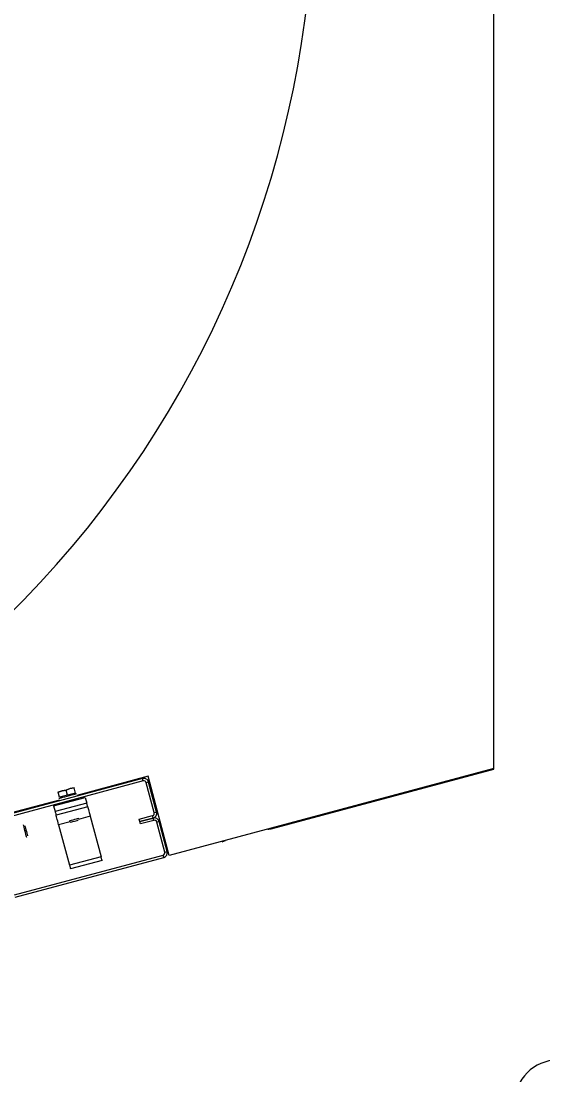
# Model space of a CAD drawing. Extents: x -264205 to -263659, y -1242401 to -1241986.
# Drawn here: x -263794.654 to -263794.35, y -1242123.417 to -1242122.804 of the extents above; entities that cross this region are included whole.
import ezdxf

# ---------------------------------------------------------------- set-up
doc = ezdxf.new("R2010")
doc.units = 0
doc.layers.add('SITUACIA_DSP_2D', color=7, linetype='Continuous')

msp = doc.modelspace()

# ---------------------------------------------------------------- linework, layer by layer
at = {"layer": 'SITUACIA_DSP_2D'}
for p, q in [((-263794.3789, -1242123.23853), (-263794.3789, -1242122.72437)), ((-263794.3789, -1242123.23853), (-263794.56757, -1242123.28908)), ((-263794.50829, -1242123.27347), (-263794.3789, -1242123.2388)), ((-263794.3789, -1242123.2388), (-263794.3789, -1242123.23853)), ((-263794.58308, -1242123.24433), (-263794.66933, -1242123.26744)), ((-263794.58271, -1242123.24571), (-263794.66897, -1242123.26882)), ((-263794.57991, -1242123.24302), (-263794.62128, -1242123.2541)), ((-263794.58271, -1242123.24571), (-263794.58308, -1242123.24433)), ((-263794.57959, -1242123.24634), (-263794.58096, -1242123.24671)), ((-263794.57629, -1242123.26415), (-263794.58096, -1242123.24671)), ((-263794.56757, -1242123.28908), (-263794.57991, -1242123.24302)), ((-263794.57492, -1242123.26378), (-263794.57959, -1242123.24634)), ((-263794.6321, -1242123.25224), (-263794.63216, -1242123.25201)), ((-263794.63216, -1242123.25201), (-263794.63216, -1242123.25203)), ((-263794.62984, -1242123.25139), (-263794.6321, -1242123.25224)), ((-263794.6321, -1242123.25224), (-263794.6299, -1242123.2514)), ((-263794.63131, -1242123.25519), (-263794.6321, -1242123.25224)), ((-263794.6299, -1242123.2514), (-263794.62751, -1242123.25101)), ((-263794.62751, -1242123.25101), (-263794.62984, -1242123.25139)), ((-263794.62525, -1242123.25016), (-263794.62751, -1242123.25101)), ((-263794.62751, -1242123.25101), (-263794.62531, -1242123.25017)), ((-263794.62672, -1242123.25396), (-263794.62751, -1242123.25101)), ((-263794.62213, -1242123.25273), (-263794.62672, -1242123.25396)), ((-263794.62563, -1242123.25416), (-263794.62438, -1242123.25382)), ((-263794.62531, -1242123.25017), (-263794.62292, -1242123.24978)), ((-263794.62292, -1242123.24978), (-263794.62525, -1242123.25016)), ((-263794.62438, -1242123.25382), (-263794.62328, -1242123.25353)), ((-263794.62328, -1242123.25353), (-263794.62241, -1242123.2533)), ((-263794.62292, -1242123.24978), (-263794.62298, -1242123.24956)), ((-263794.62298, -1242123.24956), (-263794.62298, -1242123.24958)), ((-263794.62213, -1242123.25273), (-263794.62292, -1242123.24978)), ((-263794.62241, -1242123.2533), (-263794.62183, -1242123.25314)), ((-263794.62183, -1242123.25314), (-263794.62156, -1242123.25307)), ((-263794.62156, -1242123.25307), (-263794.62155, -1242123.25306)), ((-263794.63137, -1242123.2568), (-263795.06633, -1242123.37335)), ((-263794.6348, -1242123.26015), (-263794.61644, -1242123.25524)), ((-263794.61556, -1242123.25854), (-263794.63391, -1242123.26346)), ((-263794.63165, -1242123.25577), (-263794.63155, -1242123.25574)), ((-263794.63155, -1242123.25574), (-263794.63113, -1242123.25563)), ((-263794.62672, -1242123.25396), (-263794.63131, -1242123.25519)), ((-263794.63113, -1242123.25563), (-263794.63041, -1242123.25544)), ((-263794.63041, -1242123.25544), (-263794.62942, -1242123.25517)), ((-263794.62942, -1242123.25517), (-263794.62824, -1242123.25486)), ((-263794.62824, -1242123.25486), (-263794.62695, -1242123.25451)), ((-263794.62695, -1242123.25451), (-263794.62563, -1242123.25416)), ((-263794.61644, -1242123.25524), (-263794.61556, -1242123.25854)), ((-263794.61544, -1242123.25897), (-263794.61556, -1242123.25854)), ((-263794.61533, -1242123.25938), (-263794.61544, -1242123.25897)), ((-263794.61523, -1242123.25976), (-263794.61533, -1242123.25938)), ((-263794.61514, -1242123.2601), (-263794.61523, -1242123.25976)), ((-263794.6348, -1242123.26015), (-263794.63391, -1242123.26346)), ((-263794.63391, -1242123.26346), (-263794.6338, -1242123.26389)), ((-263794.6338, -1242123.26389), (-263794.63368, -1242123.2643)), ((-263794.63368, -1242123.2643), (-263794.63358, -1242123.26468)), ((-263794.63358, -1242123.26468), (-263794.63349, -1242123.26501)), ((-263794.63349, -1242123.26501), (-263794.63342, -1242123.26529)), ((-263794.63342, -1242123.26529), (-263794.63336, -1242123.26549)), ((-263794.63336, -1242123.26549), (-263794.63333, -1242123.26562)), ((-263794.63333, -1242123.26562), (-263794.63332, -1242123.26566)), ((-263794.61497, -1242123.26074), (-263794.63332, -1242123.26566)), ((-263794.63329, -1242123.26577), (-263794.63332, -1242123.26566)), ((-263794.63321, -1242123.26608), (-263794.63329, -1242123.26577)), ((-263794.63307, -1242123.26659), (-263794.63321, -1242123.26608)), ((-263794.61507, -1242123.26037), (-263794.61514, -1242123.2601)), ((-263794.61501, -1242123.26057), (-263794.61507, -1242123.26037)), ((-263794.61498, -1242123.2607), (-263794.61501, -1242123.26057)), ((-263794.61497, -1242123.26074), (-263794.61498, -1242123.2607)), ((-263794.61497, -1242123.26074), (-263794.61494, -1242123.26085)), ((-263794.61494, -1242123.26085), (-263794.61486, -1242123.26116)), ((-263794.61486, -1242123.26116), (-263794.61472, -1242123.26167)), ((-263794.61472, -1242123.26167), (-263794.61454, -1242123.26236)), ((-263794.61454, -1242123.26236), (-263794.61431, -1242123.26319)), ((-263794.61431, -1242123.26319), (-263794.61406, -1242123.26414)), ((-263794.61406, -1242123.26414), (-263794.61378, -1242123.26517)), ((-263794.61378, -1242123.26517), (-263794.61349, -1242123.26625)), ((-263794.5851, -1242123.26798), (-263794.5773, -1242123.26589)), ((-263794.57693, -1242123.26727), (-263794.5773, -1242123.26589)), ((-263794.57629, -1242123.26415), (-263794.57492, -1242123.26378)), ((-263794.6523, -1242123.27139), (-263794.65233, -1242123.27125)), ((-263794.65217, -1242123.27184), (-263794.6523, -1242123.27139)), ((-263794.65198, -1242123.27256), (-263794.65217, -1242123.27184)), ((-263794.65146, -1242123.27175), (-263794.65146, -1242123.27175)), ((-263794.65146, -1242123.27175), (-263794.65141, -1242123.27195)), ((-263794.65141, -1242123.27195), (-263794.65127, -1242123.27245)), ((-263794.63289, -1242123.26727), (-263794.63307, -1242123.26659)), ((-263794.63266, -1242123.26811), (-263794.63289, -1242123.26727)), ((-263794.63241, -1242123.26906), (-263794.63266, -1242123.26811)), ((-263794.63213, -1242123.27009), (-263794.63241, -1242123.26906)), ((-263794.63184, -1242123.27117), (-263794.63213, -1242123.27009)), ((-263794.62521, -1242123.26939), (-263794.63184, -1242123.27117)), ((-263794.63184, -1242123.27117), (-263794.62555, -1242123.29466)), ((-263794.62567, -1242123.26888), (-263794.62551, -1242123.26884)), ((-263794.62551, -1242123.26884), (-263794.62503, -1242123.26871)), ((-263794.62503, -1242123.26871), (-263794.6243, -1242123.26851)), ((-263794.62492, -1242123.2697), (-263794.62475, -1242123.26966)), ((-263794.62475, -1242123.26966), (-263794.62426, -1242123.26953)), ((-263794.6243, -1242123.26851), (-263794.6234, -1242123.26827)), ((-263794.62426, -1242123.26953), (-263794.62353, -1242123.26933)), ((-263794.62353, -1242123.26933), (-263794.62267, -1242123.2691)), ((-263794.6234, -1242123.26827), (-263794.62244, -1242123.26802)), ((-263794.62267, -1242123.2691), (-263794.6218, -1242123.26887)), ((-263794.62244, -1242123.26802), (-263794.62155, -1242123.26777)), ((-263794.6218, -1242123.26887), (-263794.62107, -1242123.26867)), ((-263794.62155, -1242123.26777), (-263794.62081, -1242123.26758)), ((-263794.62107, -1242123.26867), (-263794.62058, -1242123.26854)), ((-263794.62081, -1242123.26758), (-263794.62033, -1242123.26745)), ((-263794.62058, -1242123.26854), (-263794.62041, -1242123.26849)), ((-263794.62033, -1242123.26745), (-263794.62017, -1242123.26741)), ((-263794.61349, -1242123.26625), (-263794.62032, -1242123.26808)), ((-263794.61349, -1242123.26625), (-263794.6072, -1242123.28974)), ((-263794.58473, -1242123.26936), (-263794.5851, -1242123.26798)), ((-263794.58473, -1242123.26936), (-263794.57693, -1242123.26727)), ((-263794.57693, -1242123.26727), (-263794.58473, -1242123.26936)), ((-263794.58436, -1242123.27074), (-263794.58473, -1242123.26936)), ((-263794.57656, -1242123.26865), (-263794.58436, -1242123.27074)), ((-263794.57656, -1242123.26865), (-263794.57693, -1242123.26727)), ((-263794.57344, -1242123.26929), (-263794.57482, -1242123.26965)), ((-263794.57014, -1242123.28709), (-263794.57482, -1242123.26965)), ((-263794.56877, -1242123.28672), (-263794.57344, -1242123.26929)), ((-263794.65173, -1242123.2735), (-263794.65198, -1242123.27256)), ((-263794.65145, -1242123.27456), (-263794.65173, -1242123.2735)), ((-263794.65115, -1242123.27565), (-263794.65145, -1242123.27456)), ((-263794.65127, -1242123.27245), (-263794.65107, -1242123.2732)), ((-263794.65088, -1242123.27668), (-263794.65115, -1242123.27565)), ((-263794.65107, -1242123.2732), (-263794.65083, -1242123.27412)), ((-263794.65064, -1242123.27755), (-263794.65088, -1242123.27668)), ((-263794.65083, -1242123.27412), (-263794.65056, -1242123.2751)), ((-263794.65047, -1242123.27819), (-263794.65064, -1242123.27755)), ((-263794.65056, -1242123.2751), (-263794.65031, -1242123.27604)), ((-263794.65038, -1242123.27853), (-263794.65047, -1242123.27819)), ((-263794.65031, -1242123.27604), (-263794.6501, -1242123.27684)), ((-263794.6501, -1242123.27684), (-263794.64994, -1242123.27741)), ((-263794.64994, -1242123.27741), (-263794.64987, -1242123.27769)), ((-263794.64987, -1242123.27769), (-263794.64986, -1242123.27771)), ((-263794.51023, -1242123.27372), (-263794.50971, -1242123.2737)), ((-263794.50971, -1242123.2737), (-263794.50829, -1242123.27347)), ((-263794.65037, -1242123.27859), (-263794.65038, -1242123.27853)), ((-263794.53674, -1242123.28109), (-263794.53539, -1242123.28058)), ((-263794.53539, -1242123.28058), (-263794.53493, -1242123.28034)), ((-263794.65741, -1242123.31195), (-263794.57115, -1242123.28883)), ((-263794.65704, -1242123.31332), (-263794.57078, -1242123.29021)), ((-263794.6072, -1242123.28974), (-263794.62555, -1242123.29466)), ((-263794.60708, -1242123.29017), (-263794.6072, -1242123.28974)), ((-263794.60697, -1242123.29058), (-263794.60708, -1242123.29017)), ((-263794.60687, -1242123.29096), (-263794.60697, -1242123.29058)), ((-263794.57078, -1242123.29021), (-263794.57115, -1242123.28883)), ((-263794.57014, -1242123.28709), (-263794.56877, -1242123.28672)), ((-263794.62555, -1242123.29466), (-263794.62544, -1242123.29509)), ((-263794.62544, -1242123.29509), (-263794.62532, -1242123.2955)), ((-263794.62532, -1242123.2955), (-263794.62522, -1242123.29588)), ((-263794.62522, -1242123.29588), (-263794.62513, -1242123.29621)), ((-263794.62513, -1242123.29621), (-263794.62506, -1242123.29649)), ((-263794.62506, -1242123.29649), (-263794.62501, -1242123.29669)), ((-263794.62501, -1242123.29669), (-263794.62497, -1242123.29682)), ((-263794.60661, -1242123.29194), (-263794.62496, -1242123.29686)), ((-263794.60678, -1242123.2913), (-263794.60687, -1242123.29096)), ((-263794.60671, -1242123.29157), (-263794.60678, -1242123.2913)), ((-263794.60665, -1242123.29177), (-263794.60671, -1242123.29157)), ((-263794.60662, -1242123.2919), (-263794.60665, -1242123.29177)), ((-263794.60661, -1242123.29194), (-263794.60662, -1242123.2919)), ((-263794.62497, -1242123.29682), (-263794.62496, -1242123.29686))]:
    msp.add_line(p, q, dxfattribs=at)
for centre, radius, start, end in [((-263795.0819, -1242122.7239), 0.5985, 144.56502, 35.43498), ((-263794.58234, -1242123.24708), 0.00285, 15, 105.00001), ((-263794.58234, -1242123.24708), 0.00143, 15, 105.00001), ((-263794.62311, -1242123.25299), 0.000475, 285.00001, 15), ((-263794.63034, -1242123.25493), 0.000475, 195, 285.00001), ((-263794.57767, -1242123.26452), 0.00143, 285.00001, 15), ((-263794.57767, -1242123.26452), 0.00285, 285.00001, 15), ((-263794.57619, -1242123.27002), 0.00285, 15, 105.00001), ((-263794.57619, -1242123.27002), 0.00143, 15, 105.00001), ((-263794.57152, -1242123.28746), 0.00143, 285.00001, 15), ((-263794.57152, -1242123.28746), 0.00285, 285.00001, 15), ((-263794.3419, -1242123.43301), 0.025, 90, 270)]:
    msp.add_arc(centre, radius, start, end, dxfattribs=at)

doc.saveas('drawing.dxf')
